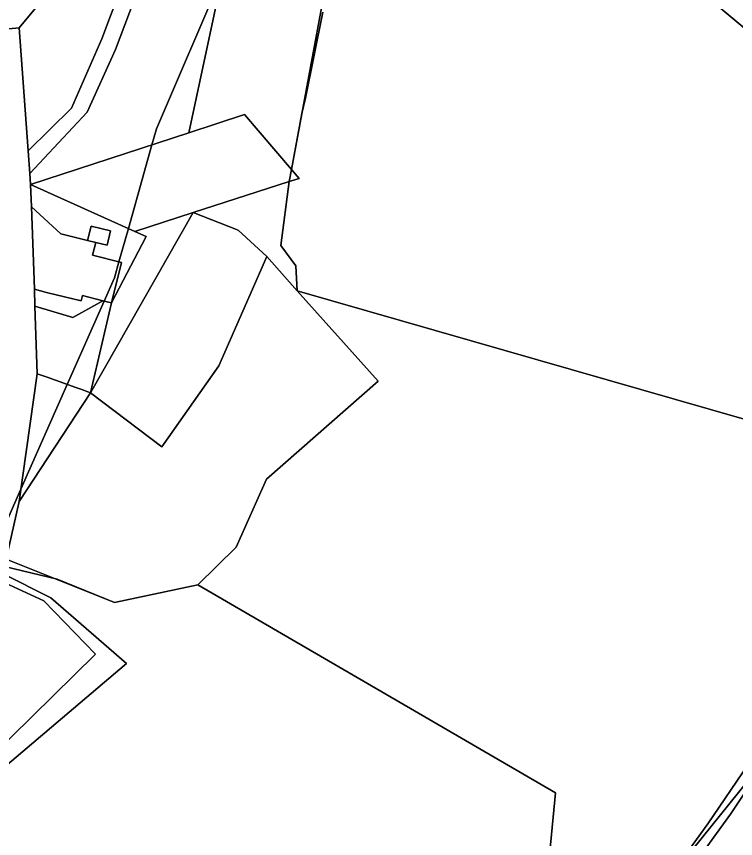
# Model space of a CAD drawing. Extents: x -477304 to -465429, y -1159113 to -1149210.
# Drawn here: x -475243.6 to -475055.6, y -1152398.2 to -1152183.1 of the extents above; entities that cross this region are included whole.
import ezdxf

# ---------------------------------------------------------------- set-up
doc = ezdxf.new("R2010")
doc.units = 0
for name, color, linetype in [('BPEJ_s', 7, 'Continuous'), ('orna_s', 7, 'Continuous'), ('ostatni_s', 7, 'Continuous'), ('PUPFL_s', 7, 'Continuous'), ('trav_porost_s', 7, 'Continuous'), ('voda_s', 7, 'Continuous'), ('zahrada_s', 7, 'Continuous')]:
    doc.layers.add(name, color=color, linetype=linetype)

msp = doc.modelspace()

# ---------------------------------------------------------------- linework, layer by layer
at = {"layer": 'BPEJ_s'}
for points in [[(-475189.64, -1152171.99), (-475207, -1152212.5), (-475208.19, -1152216.71), (-475214.37, -1152238.62), (-475216.82, -1152247.31), (-475218, -1152251.5), (-475220.7, -1152257.61), (-475230.35, -1152279.42), (-475242.49, -1152306.86), (-475254.5, -1152334), (-475263, -1152364), (-475263.5, -1152367), (-475264, -1152375.5), (-475303.5, -1152425)], [(-475254.5, -1152334), (-475242.49, -1152306.86), (-475230.35, -1152279.42), (-475220.7, -1152257.61), (-475218, -1152251.5), (-475216.82, -1152247.31), (-475214.37, -1152238.62), (-475208.19, -1152216.71), (-475207, -1152212.5), (-475189.64, -1152171.99)], [(-475246.79, -1152327.05), (-475233.02, -1152330.41), (-475217.95, -1152336.44), (-475196.2, -1152331.83), (-475186.21, -1152322), (-475178.27, -1152304.21), (-475149, -1152278.54), (-475170.24, -1152254.95), (-475170.56, -1152248.4), (-475174.52, -1152243.08), (-475172.29, -1152226.33), (-475171.7, -1152223.16), (-475168.99, -1152208.55), (-475168, -1152204.5), (-475163.5, -1152182)], [(-475163.5, -1152182), (-475168, -1152204.5), (-475168.99, -1152208.55), (-475171.7, -1152223.16), (-475172.29, -1152226.33), (-475174.52, -1152243.08), (-475170.56, -1152248.4), (-475170.24, -1152254.95), (-475149, -1152278.54), (-475178.27, -1152304.21), (-475186.21, -1152322), (-475196.2, -1152331.83), (-475217.95, -1152336.44), (-475233.02, -1152330.41), (-475246.79, -1152327.05)], [(-475250.63, -1152377.14), (-475223, -1152350), (-475236.5, -1152336), (-475247.79, -1152330.79)], [(-475247.79, -1152330.79), (-475236.5, -1152336), (-475223, -1152350), (-475250.63, -1152377.14)], [(-475045.04, -1152374.06), (-475074, -1152410)], [(-475074, -1152410), (-475045.04, -1152374.06)]]:
    msp.add_lwpolyline(points, dxfattribs=at)
at = {"layer": 'orna_s'}
msp.add_lwpolyline([(-475210.66, -1152070.26), (-475182.62, -1152074.79), (-475194.05, -1152109.49), (-475198.81, -1152129.01), (-475205.2, -1152146.04), (-475221.31, -1152188.96), (-475229.26, -1152207.13), (-475240.56, -1152218.33), (-475242.91, -1152186.13), (-475226.91, -1152166.75), (-475222.14, -1152156.67), (-475227.51, -1152132.04), (-475228.54, -1152112.74), (-475221.58, -1152095.51), (-475215.44, -1152068.98), (-475206.83, -1152048.65), (-475210.81, -1152067.63)], close=True, dxfattribs=at)
at = {"layer": 'ostatni_s'}
for points in [[(-475198.81, -1152129.01), (-475194.05, -1152109.49), (-475182.62, -1152074.79), (-475178.32, -1152075.49), (-475188.51, -1152105.28), (-475194.91, -1152132.8), (-475202.1, -1152150.47), (-475217.75, -1152191.78), (-475225.17, -1152208.18), (-475240.13, -1152224.24), (-475240.56, -1152218.33), (-475229.26, -1152207.13), (-475221.31, -1152188.96), (-475205.2, -1152146.04)], [(-475221.07, -1152257.52), (-475226.38, -1152256.18), (-475226.72, -1152257.53), (-475235.75, -1152255.32), (-475238.95, -1152254.53), (-475239.71, -1152232.96), (-475231.99, -1152239.97), (-475225.06, -1152241.73), (-475222.87, -1152242.27), (-475223.7, -1152245.57), (-475216.13, -1152247.48), (-475218.8, -1152258.09)], [(-475218.8, -1152258.09), (-475209.67, -1152240.75), (-475212.69, -1152239.38), (-475197.39, -1152234.44), (-475224.26, -1152281.6)], [(-475219.95, -1152243.01), (-475222.87, -1152242.27), (-475225.06, -1152241.73), (-475224.12, -1152237.99), (-475219.02, -1152239.27)], [(-475218.8, -1152258.09), (-475224.26, -1152281.6), (-475226.82, -1152280.68), (-475228.08, -1152280.23), (-475235.61, -1152277.53), (-475238.17, -1152276.61), (-475238.8, -1152258.96), (-475228.85, -1152261.9), (-475221.07, -1152257.52)], [(-475224.26, -1152281.6), (-475242.95, -1152310.06), (-475238.17, -1152276.61), (-475235.61, -1152277.53), (-475228.08, -1152280.23), (-475226.82, -1152280.68)], [(-475253.9, -1152364.49), (-475256.43, -1152362.34), (-475253.57, -1152351.76), (-475247.26, -1152328.87), (-475234.67, -1152335.22), (-475214.87, -1152352.43), (-475246.57, -1152379.4), (-475254.11, -1152375.2), (-475252.66, -1152369.69)]]:
    msp.add_lwpolyline(points, close=True, dxfattribs=at)
for points in [[(-475248.43, -1152186.6), (-475242.91, -1152186.13), (-475240.56, -1152218.33), (-475240.13, -1152224.24), (-475239.92, -1152227.08), (-475239.71, -1152232.96), (-475238.95, -1152254.53), (-475238.8, -1152258.96), (-475238.17, -1152276.61), (-475242.95, -1152310.06), (-475246.29, -1152325.1)], [(-475087.42, -1152428.41), (-475062.85, -1152394.35), (-475041.76, -1152363.36)], [(-475039.07, -1152365.09), (-475056.91, -1152391.86), (-475084.12, -1152429.44)]]:
    msp.add_lwpolyline(points, dxfattribs=at)
at = {"layer": 'PUPFL_s'}
for points in [[(-475075.21, -1152059.5), (-475043.86, -1152042.91), (-475045.98, -1152077.19), (-475039.36, -1152095.93), (-475002.59, -1152150.08), (-474946.76, -1152233.86), (-474976.09, -1152225.5), (-474995.52, -1152257.71), (-474994.48, -1152235.21), (-475084.12, -1152160.35), (-475074.96, -1152125.93), (-475063.82, -1152089.11), (-475120.1, -1152085.23), (-475122.82, -1152106.93), (-475123.71, -1152147.19), (-475154.17, -1152150.75), (-475153.11, -1152139.84), (-475148.48, -1152139.6), (-475142.48, -1152077.34), (-475136.41, -1152061.25), (-475132.22, -1152078.89)], [(-475097.04, -1152150.63), (-475095.38, -1152157.39), (-475084.12, -1152160.35), (-474994.48, -1152235.21), (-474995.52, -1152257.71), (-475010.6, -1152272.86), (-475053.3, -1152288.54), (-475170.24, -1152254.95), (-475170.56, -1152248.4), (-475174.52, -1152243.08), (-475172.29, -1152226.33), (-475169.71, -1152225.49), (-475171.7, -1152223.16), (-475158.37, -1152151.21), (-475154.17, -1152150.75), (-475123.71, -1152147.19)], [(-475172.29, -1152226.33), (-475171.7, -1152223.16), (-475169.71, -1152225.49)], [(-475090.45, -1152440.85), (-475095.72, -1152444.43), (-475183.73, -1152462.64), (-475105.88, -1152419.85), (-475102.65, -1152386.29), (-475196.2, -1152331.83), (-475186.21, -1152322), (-475178.27, -1152304.21), (-475149, -1152278.54), (-475170.24, -1152254.95), (-475053.3, -1152288.54), (-475010.6, -1152272.86), (-475029.52, -1152315.22), (-475002.87, -1152329.42), (-474960.33, -1152313.62), (-474961.95, -1152316.69), (-474969.16, -1152319.1), (-474998.97, -1152332.88), (-475022.53, -1152344.85), (-475041.76, -1152363.36), (-475062.85, -1152394.35), (-475087.42, -1152428.41)], [(-475200.2, -1152471.15), (-475217.53, -1152479.71), (-475243.3, -1152502.09), (-475257.77, -1152503.2), (-475263.53, -1152501.82), (-475270.98, -1152479.5), (-475266.54, -1152456.65), (-475265.01, -1152399.16), (-475257.39, -1152373.38), (-475254.11, -1152375.2), (-475246.57, -1152379.4), (-475214.87, -1152352.43), (-475234.67, -1152335.22), (-475247.26, -1152328.87), (-475246.29, -1152325.1), (-475217.95, -1152336.44), (-475196.2, -1152331.83), (-475102.65, -1152386.29), (-475105.88, -1152419.85), (-475183.73, -1152462.64)]]:
    msp.add_lwpolyline(points, close=True, dxfattribs=at)
at = {"layer": 'trav_porost_s'}
for points in [[(-475198.57, -1152213.57), (-475239.92, -1152227.08), (-475240.13, -1152224.24), (-475225.17, -1152208.18), (-475217.75, -1152191.78), (-475202.1, -1152150.47), (-475194.91, -1152132.8), (-475188.51, -1152105.28), (-475178.32, -1152075.49), (-475169.76, -1152076.88), (-475185.26, -1152151.61)], [(-475185.26, -1152151.61), (-475169.76, -1152076.88), (-475159.35, -1152078.56), (-475166.58, -1152110.38), (-475152.16, -1152121.52), (-475153.11, -1152139.84), (-475154.17, -1152150.75), (-475158.37, -1152151.21), (-475171.7, -1152223.16), (-475183.98, -1152208.8), (-475198.57, -1152213.57)], [(-475212.69, -1152239.38), (-475239.92, -1152227.08), (-475198.57, -1152213.57), (-475183.98, -1152208.8), (-475171.7, -1152223.16), (-475172.29, -1152226.33), (-475197.39, -1152234.44)], [(-475197.39, -1152234.44), (-475172.29, -1152226.33), (-475174.52, -1152243.08), (-475170.56, -1152248.4), (-475170.24, -1152254.95), (-475178.13, -1152245.98), (-475185.61, -1152239.06)], [(-475222.87, -1152242.27), (-475219.95, -1152243.01), (-475219.02, -1152239.27), (-475224.12, -1152237.99), (-475225.06, -1152241.73), (-475231.99, -1152239.97), (-475239.71, -1152232.96), (-475239.92, -1152227.08), (-475212.69, -1152239.38), (-475209.67, -1152240.75), (-475218.8, -1152258.09), (-475216.13, -1152247.48), (-475223.7, -1152245.57)], [(-475185.61, -1152239.06), (-475178.13, -1152245.98), (-475190.68, -1152274.52), (-475205.65, -1152295.72), (-475224.26, -1152281.6), (-475197.39, -1152234.44)], [(-475178.27, -1152304.21), (-475186.21, -1152322), (-475196.2, -1152331.83), (-475217.95, -1152336.44), (-475246.29, -1152325.1), (-475242.95, -1152310.06), (-475224.26, -1152281.6), (-475205.65, -1152295.72), (-475190.68, -1152274.52), (-475178.13, -1152245.98), (-475170.24, -1152254.95), (-475149, -1152278.54)], [(-475095.08, -1152448.03), (-475088.17, -1152443.1), (-475084.12, -1152429.44), (-475056.91, -1152391.86), (-475039.07, -1152365.09), (-475019.96, -1152346.46), (-475017.32, -1152345.17), (-474992.55, -1152365.78), (-475007.6, -1152399.89), (-475014.43, -1152438.07), (-475045.99, -1152441.48), (-475063.59, -1152466.59), (-475091.54, -1152493.86), (-475160.15, -1152461.72)]]:
    msp.add_lwpolyline(points, close=True, dxfattribs=at)
at = {"layer": 'voda_s'}
msp.add_lwpolyline([(-475226.91, -1152166.75), (-475242.91, -1152186.13), (-475248.43, -1152186.6), (-475267.71, -1152188.66), (-475272.51, -1152192.12), (-475273.27, -1152199.5), (-475272.04, -1152202.72), (-475267.23, -1152205.55), (-475255.52, -1152206.05), (-475251.73, -1152209.38), (-475250.19, -1152218.91), (-475254.1, -1152233.16), (-475251.07, -1152250.86), (-475251.36, -1152271.72), (-475251.53, -1152275.06), (-475250.79, -1152288.09), (-475252.4, -1152306.33), (-475257.35, -1152323.14), (-475259.6, -1152337.31)], dxfattribs=at)
at = {"layer": 'zahrada_s'}
msp.add_lwpolyline([(-475228.85, -1152261.9), (-475238.8, -1152258.96), (-475238.95, -1152254.53), (-475235.75, -1152255.32), (-475226.72, -1152257.53), (-475226.38, -1152256.18), (-475221.07, -1152257.52)], close=True, dxfattribs=at)

doc.saveas('drawing.dxf')
